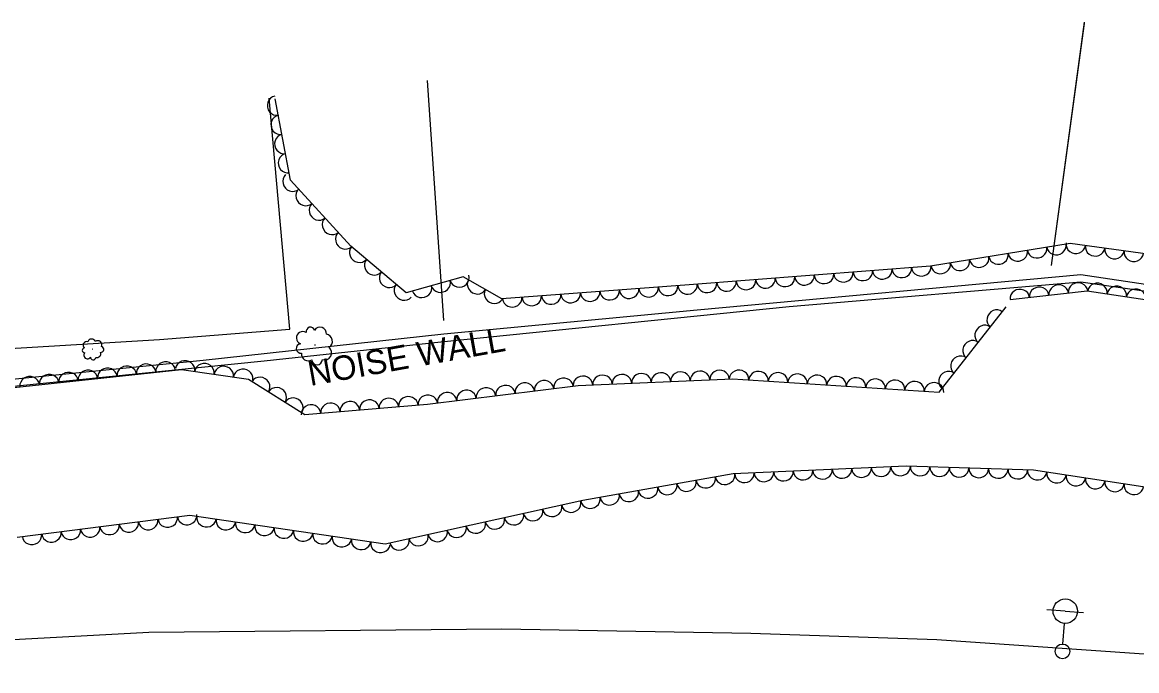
# Model space of a CAD drawing. Extents: x 1722896 to 1754269, y 648279 to 666297.
# Drawn here: x 1743734.5 to 1743962.7, y 652017.8 to 652150.6 of the extents above; entities that cross this region are included whole.
import ezdxf

# ---------------------------------------------------------------- set-up
doc = ezdxf.new("R2010")
doc.units = 0
for name, color, linetype in [('DESIGN - CENTERLINE - Proposed Text', 7, 'Continuous'), ('DESIGN - SCRATCH - User 1', 7, 'Continuous'), ('SURVEY - CENTERLINE - Preliminary Text', 7, 'Continuous'), ('SURVEY - DTM - Breaklines', 7, 'Continuous'), ('SURVEY - VEGETATION - Features with Text', 7, 'Continuous')]:
    doc.layers.add(name, color=color, linetype=linetype)

msp = doc.modelspace()

# ---------------------------------------------------------------- linework, layer by layer
at = {"layer": 'DESIGN - CENTERLINE - Proposed Text'}
for points in [[(1743945.2, 652100.8), (1743952, 652150.57)], [(1743945.2, 652100.8), (1743951.97, 652150.33)], [(1743820.78, 652089.48), (1743817.48, 652138.67)], [(1743820.78, 652089.48), (1743817.48, 652138.67)]]:
    msp.add_lwpolyline(points, dxfattribs=at)
at = {"layer": 'DESIGN - SCRATCH - User 1'}
msp.add_lwpolyline([(1743697.73, 652072.63), (1743697.37, 652074.04), (1743771.55, 652081.38), (1743820.8, 652086.79), (1743872.66, 652091.71), (1743951.25, 652098.94), (1743987.34, 652093.56), (1744048.79, 652086.01), (1744175.52, 652069.35), (1744242.77, 652060.39), (1744399.8, 652039.14), (1744400.51, 652037.63), (1744374.23, 652041), (1744223.69, 652061.76), (1744172.44, 652068.31), (1743983.27, 652092.78), (1743951.2, 652097.35), (1743891.53, 652092.29), (1743820.16, 652085.1), (1743784.04, 652081.16), (1743700.89, 652072.76), (1743697.73, 652072.63)], dxfattribs=at)
at = {"layer": 'SURVEY - CENTERLINE - Preliminary Text'}
for points in [[(1743627.06, 652077.26), (1743636.21, 652077.38), (1743674.16, 652080.31), (1743762.58, 652085.61), (1743789.26, 652087.73), (1743785.07, 652135.05)], [(1743708.61, 652022.88), (1743760.38, 652025.68), (1743832.68, 652026.34), (1743883.67, 652025.5), (1743921.73, 652024.19), (1743971.09, 652020.79), (1744018.61, 652016.77), (1744063.39, 652012.77), (1744116.52, 652006.28), (1744165.61, 652000.94), (1744210.3, 651994.62), (1744267.65, 651986.06), (1744303.6, 651981.42), (1744347.92, 651975.27), (1744413.94, 651966.2)]]:
    msp.add_lwpolyline(points, dxfattribs=at)
at = {"layer": 'SURVEY - DTM - Breaklines'}
for p, q in [((1743948.04, 652029.99), (1743944.29, 652030.25)), ((1743948.04, 652029.99), (1743951.78, 652029.73)), ((1743947.57, 652023.25), (1743947.86, 652027.49))]:
    msp.add_line(p, q, dxfattribs=at)
for centre, radius in [((1743948.04, 652029.99), 2.5), ((1743947.47, 652021.76), 1.5)]:
    msp.add_circle(centre, radius, dxfattribs=at)
at = {"layer": 'SURVEY - VEGETATION - Features with Text'}
for points in [[(1744188.67, 652078.51), (1744180.97, 652073.74), (1744154.96, 652075.11), (1744109.66, 652081.92), (1744060.22, 652089.79), (1744021.65, 652094.33), (1743977.81, 652101.3), (1743949.01, 652105.28), (1743920.43, 652100.61), (1743871, 652096.79), (1743832.67, 652093.96), (1743824.73, 652098.45), (1743813.08, 652095.17), (1743801.79, 652104.71), (1743789.44, 652118.25), (1743786.28, 652134.89)], [(1743936.74, 652093.79), (1743952.55, 652095.58), (1743979.32, 652091.55), (1744026.67, 652085.79), (1744068.69, 652079.41), (1744131.32, 652072.87), (1744114.37, 652062.09), (1744075.14, 652065.81), (1744026.49, 652062.43), (1743995.56, 652054.5), (1743975.11, 652053.75), (1743941.55, 652058.85), (1743915.43, 652059.66), (1743880.04, 652058.1), (1743849.28, 652052.62), (1743808.79, 652043.74), (1743768.78, 652049.61), (1743733.43, 652045.1)], [(1743704.13, 652072.74), (1743767.06, 652079.5), (1743780.8, 652077.52), (1743792.37, 652070.28), (1743817.48, 652072.36), (1743848.32, 652076.22), (1743879.91, 652077.55), (1743922.22, 652074.83), (1743935.95, 652092.33)]]:
    msp.add_lwpolyline(points, dxfattribs=at)
for centre, radius in [((1743748.89, 652083.64), 0.0255), ((1743794.41, 652084.49), 0.0452)]:
    msp.add_circle(centre, radius, dxfattribs=at)
for centre, radius, start, end in [((1743791.9, 652085.96), 1.29, 55.6916, 249.1112), ((1743793.49, 652087.25), 0.889, 15.6709, 194.4165), ((1743795.47, 652086.85), 1.3, 353.5547, 150.3436), ((1743747.69, 652084.47), 0.73, 73.2753, 230.0642), ((1743748.68, 652084.88), 0.832, 22.328, 159.8523), ((1743749.97, 652084.55), 0.826, 333.2239, 129.0624), ((1743791.58, 652083.78), 0.984, 98.3102, 275.6294), ((1743796.51, 652085.25), 1.48, 302.6075, 80.1317), ((1743747.27, 652083.41), 0.501, 95.3915, 274.1371), ((1743747.82, 652082.4), 0.729, 135.4121, 328.8318), ((1743749.78, 652082.71), 0.785, 253.3179, 20.1635), ((1743750.58, 652083.58), 0.609, 263.4768, 78.477), ((1743793.06, 652082.65), 1.39, 173.5973, 300.4429), ((1743796.35, 652082.9), 1.47, 253.5033, 49.3418), ((1743749, 652082), 0.554, 178.0308, 355.35), ((1743794.85, 652081.52), 1.08, 183.7562, 358.7565)]:
    msp.add_arc(centre, radius, start, end, dxfattribs=at)
for centre, major_axis in [((1743786.55, 652133.51), (-0.37, 1.96)), ((1743787.29, 652129.58), (-0.37, 1.96)), ((1743788.04, 652125.65), (-0.37, 1.96)), ((1743788.78, 652121.72), (-0.37, 1.96)), ((1743789.76, 652117.9), (-1.35, 1.48)), ((1743792.45, 652114.94), (-1.35, 1.48)), ((1743795.15, 652111.99), (-1.35, 1.48)), ((1743797.84, 652109.03), (-1.35, 1.48)), ((1743800.54, 652106.08), (-1.35, 1.48)), ((1743950.17, 652105.12), (-1.98, 0.27)), ((1743803.43, 652103.32), (-1.53, 1.29)), ((1743934.38, 652102.89), (-1.97, -0.32)), ((1743938.32, 652103.54), (-1.97, -0.32)), ((1743942.27, 652104.18), (-1.97, -0.32)), ((1743946.22, 652104.83), (-1.97, -0.32)), ((1743954.13, 652104.58), (-1.98, 0.27)), ((1743958.1, 652104.03), (-1.98, 0.27)), ((1743962.06, 652103.48), (-1.98, 0.27)), ((1743806.48, 652100.74), (-1.53, 1.29)), ((1743922.53, 652100.96), (-1.97, -0.32)), ((1743926.48, 652101.6), (-1.97, -0.32)), ((1743930.43, 652102.25), (-1.97, -0.32)), ((1743809.54, 652098.16), (-1.53, 1.29)), ((1743824.02, 652098.24), (-1.93, -0.54)), ((1743890.65, 652098.31), (-1.99, -0.15)), ((1743894.64, 652098.62), (-1.99, -0.15)), ((1743898.63, 652098.93), (-1.99, -0.15)), ((1743902.61, 652099.24), (-1.99, -0.15)), ((1743906.6, 652099.54), (-1.99, -0.15)), ((1743910.59, 652099.85), (-1.99, -0.15)), ((1743914.58, 652100.16), (-1.99, -0.15)), ((1743918.57, 652100.47), (-1.99, -0.15)), ((1743812.59, 652095.58), (-1.53, 1.29)), ((1743816.32, 652096.08), (-1.93, -0.54)), ((1743820.17, 652097.16), (-1.93, -0.54)), ((1743827.57, 652096.84), (-1.74, 0.98)), ((1743862.73, 652096.18), (-1.99, -0.15)), ((1743866.72, 652096.47), (-1.99, -0.15)), ((1743870.71, 652096.77), (-1.99, -0.15)), ((1743874.7, 652097.08), (-1.99, -0.15)), ((1743878.69, 652097.38), (-1.99, -0.15)), ((1743882.67, 652097.69), (-1.99, -0.15)), ((1743886.66, 652098), (-1.99, -0.15)), ((1743942.7, 652094.46), (1.99, 0.23)), ((1743946.68, 652094.91), (1.99, 0.23)), ((1743950.65, 652095.36), (1.99, 0.23)), ((1743954.61, 652095.26), (1.98, -0.3)), ((1743958.57, 652094.67), (1.98, -0.3)), ((1743831.05, 652094.88), (-1.74, 0.98)), ((1743834.81, 652094.12), (-1.99, -0.15)), ((1743838.8, 652094.41), (-1.99, -0.15)), ((1743842.79, 652094.71), (-1.99, -0.15)), ((1743846.77, 652095), (-1.99, -0.15)), ((1743850.76, 652095.3), (-1.99, -0.15)), ((1743854.75, 652095.59), (-1.99, -0.15)), ((1743858.74, 652095.89), (-1.99, -0.15)), ((1743938.73, 652094.01), (1.99, 0.23)), ((1743962.53, 652094.07), (1.98, -0.3)), ((1743933.91, 652089.74), (1.23, 1.57)), ((1743931.44, 652086.59), (1.23, 1.57)), ((1743928.97, 652083.45), (1.23, 1.57)), ((1743926.5, 652080.3), (1.23, 1.57)), ((1743755.89, 652078.3), (1.99, 0.21)), ((1743759.87, 652078.73), (1.99, 0.21)), ((1743763.84, 652079.16), (1.99, 0.21)), ((1743767.82, 652079.39), (1.98, -0.29)), ((1743771.78, 652078.82), (1.98, -0.29)), ((1743775.74, 652078.25), (1.98, -0.29)), ((1743736, 652076.16), (1.99, 0.21)), ((1743739.98, 652076.59), (1.99, 0.21)), ((1743743.96, 652077.02), (1.99, 0.21)), ((1743747.94, 652077.45), (1.99, 0.21)), ((1743751.91, 652077.87), (1.99, 0.21)), ((1743779.7, 652077.68), (1.98, -0.29)), ((1743783.24, 652075.99), (1.7, -1.06)), ((1743849.28, 652076.26), (2, 0.08)), ((1743853.28, 652076.43), (2, 0.08)), ((1743857.27, 652076.6), (2, 0.08)), ((1743861.27, 652076.77), (2, 0.08)), ((1743865.26, 652076.93), (2, 0.08)), ((1743869.26, 652077.1), (2, 0.08)), ((1743873.26, 652077.27), (2, 0.08)), ((1743877.25, 652077.44), (2, 0.08)), ((1743881.25, 652077.46), (2, -0.13)), ((1743885.24, 652077.21), (2, -0.13)), ((1743889.23, 652076.95), (2, -0.13)), ((1743893.22, 652076.69), (2, -0.13)), ((1743897.22, 652076.44), (2, -0.13)), ((1743901.21, 652076.18), (2, -0.13)), ((1743924.04, 652077.15), (1.23, 1.57)), ((1743786.64, 652073.87), (1.7, -1.06)), ((1743829.43, 652073.86), (1.98, 0.25)), ((1743833.4, 652074.36), (1.98, 0.25)), ((1743837.36, 652074.85), (1.98, 0.25)), ((1743841.33, 652075.35), (1.98, 0.25)), ((1743845.3, 652075.85), (1.98, 0.25)), ((1743905.2, 652075.92), (2, -0.13)), ((1743909.19, 652075.67), (2, -0.13)), ((1743913.18, 652075.41), (2, -0.13)), ((1743917.17, 652075.15), (2, -0.13)), ((1743921.17, 652074.9), (2, -0.13)), ((1743790.03, 652071.75), (1.7, -1.06)), ((1743805.56, 652071.38), (1.99, 0.17)), ((1743809.55, 652071.71), (1.99, 0.17)), ((1743813.53, 652072.04), (1.99, 0.17)), ((1743817.52, 652072.37), (1.98, 0.25)), ((1743821.49, 652072.87), (1.98, 0.25)), ((1743825.46, 652073.36), (1.98, 0.25)), ((1743793.6, 652070.39), (1.99, 0.17)), ((1743797.59, 652070.72), (1.99, 0.17)), ((1743801.57, 652071.05), (1.99, 0.17)), ((1743914.32, 652059.61), (-2, -0.09)), ((1743874.44, 652057.1), (-1.97, -0.35)), ((1743878.38, 652057.8), (-1.97, -0.35)), ((1743882.35, 652058.2), (-2, -0.09)), ((1743886.35, 652058.38), (-2, -0.09)), ((1743890.34, 652058.55), (-2, -0.09)), ((1743894.34, 652058.73), (-2, -0.09)), ((1743898.34, 652058.91), (-2, -0.09)), ((1743902.33, 652059.08), (-2, -0.09)), ((1743906.33, 652059.26), (-2, -0.09)), ((1743910.32, 652059.44), (-2, -0.09)), ((1743918.32, 652059.57), (-2, 0.06)), ((1743922.32, 652059.45), (-2, 0.06)), ((1743926.31, 652059.32), (-2, 0.06)), ((1743930.31, 652059.2), (-2, 0.06)), ((1743934.31, 652059.07), (-2, 0.06)), ((1743938.31, 652058.95), (-2, 0.06)), ((1743942.3, 652058.73), (-1.98, 0.3)), ((1743946.25, 652058.13), (-1.98, 0.3)), ((1743950.21, 652057.53), (-1.98, 0.3)), ((1743862.63, 652055), (-1.97, -0.35)), ((1743866.57, 652055.7), (-1.97, -0.35)), ((1743870.5, 652056.4), (-1.97, -0.35)), ((1743954.16, 652056.93), (-1.98, 0.3)), ((1743958.12, 652056.33), (-1.98, 0.3)), ((1743962.07, 652055.73), (-1.98, 0.3)), ((1743850.81, 652052.9), (-1.97, -0.35)), ((1743854.75, 652053.6), (-1.97, -0.35)), ((1743858.69, 652054.3), (-1.97, -0.35)), ((1743839.08, 652050.38), (-1.95, -0.43)), ((1743842.99, 652051.24), (-1.95, -0.43)), ((1743846.89, 652052.1), (-1.95, -0.43)), ((1743756.33, 652048.03), (-1.98, -0.25)), ((1743760.3, 652048.53), (-1.98, -0.25)), ((1743764.27, 652049.04), (-1.98, -0.25)), ((1743768.23, 652049.54), (-1.98, -0.25)), ((1743772.19, 652049.11), (-1.98, 0.29)), ((1743776.15, 652048.53), (-1.98, 0.29)), ((1743780.11, 652047.95), (-1.98, 0.29)), ((1743827.36, 652047.81), (-1.95, -0.43)), ((1743831.27, 652048.67), (-1.95, -0.43)), ((1743835.17, 652049.53), (-1.95, -0.43)), ((1743740.46, 652046), (-1.98, -0.25)), ((1743744.43, 652046.51), (-1.98, -0.25)), ((1743748.4, 652047.01), (-1.98, -0.25)), ((1743752.36, 652047.52), (-1.98, -0.25)), ((1743784.07, 652047.37), (-1.98, 0.29)), ((1743788.02, 652046.79), (-1.98, 0.29)), ((1743791.98, 652046.21), (-1.98, 0.29)), ((1743819.54, 652046.1), (-1.95, -0.43)), ((1743823.45, 652046.96), (-1.95, -0.43)), ((1743736.49, 652045.5), (-1.98, -0.25)), ((1743795.94, 652045.62), (-1.98, 0.29)), ((1743799.9, 652045.04), (-1.98, 0.29)), ((1743803.85, 652044.46), (-1.98, 0.29)), ((1743807.81, 652043.88), (-1.98, 0.29)), ((1743811.73, 652044.38), (-1.95, -0.43)), ((1743815.64, 652045.24), (-1.95, -0.43))]:
    msp.add_ellipse(centre, major_axis=major_axis, ratio=0.940188, start_param=0, end_param=3.141593, dxfattribs=at)

# ---------------------------------------------------------------- texts
at = {"layer": 'DESIGN - SCRATCH - User 1'}
msp.add_text('NOISE WALL', height=5, rotation=10.1607, dxfattribs=at).set_placement((1743793.46, 652076.09))

doc.saveas('drawing.dxf')
